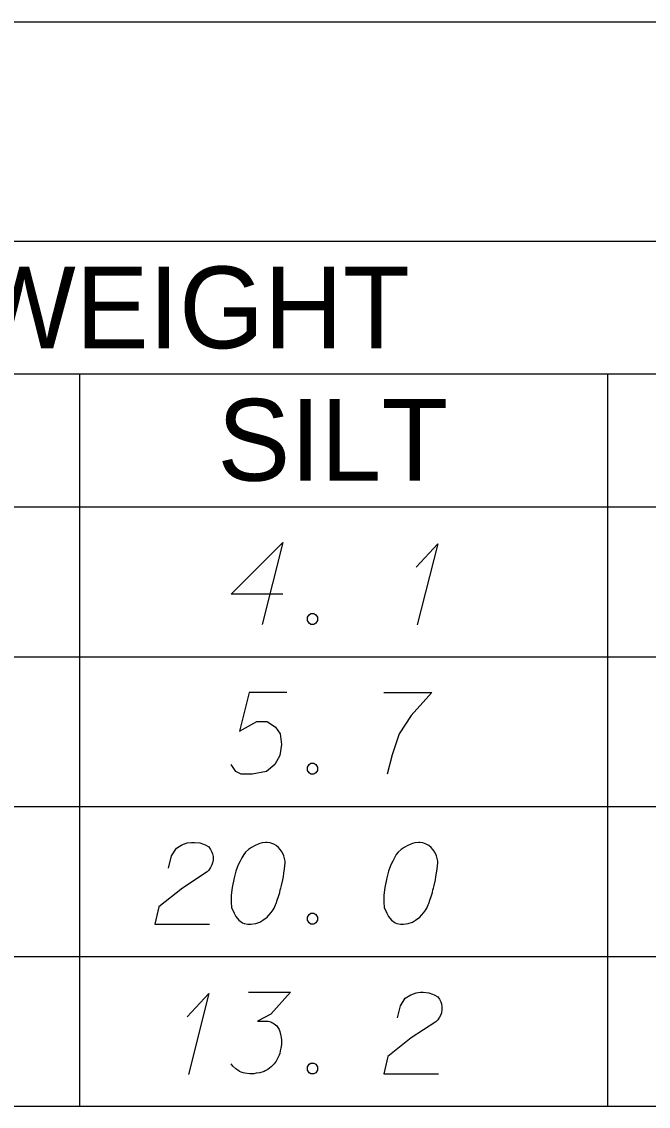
# Model space of a CAD drawing. Extents: x 2074207 to 2076812, y 516372 to 523312.
# Drawn here: x 2076584.7 to 2076621.5, y 520427.8 to 520491.5 of the extents above; entities that cross this region are included whole.
import ezdxf

# ---------------------------------------------------------------- set-up
doc = ezdxf.new("R2010")
doc.units = 0
for name, color, linetype in [('Prop DirtTable_ Soil Test Results - Outline (Major)', 7, 'Continuous'), ('Prop DirtTable_ Soil Test Results - Outline (Minor)', 7, 'Continuous'), ('Prop DirtTable_ Soil Test Results - Tx (Header - Small)', 7, 'Continuous'), ('Prop DirtTable_ Soil Test Results - Tx (Sample Data)', 7, 'Continuous')]:
    doc.layers.add(name, color=color, linetype=linetype)

msp = doc.modelspace()

# ---------------------------------------------------------------- linework, layer by layer
at = {"layer": 'Prop DirtTable_ Soil Test Results - Outline (Major)'}
for p, q in [((2076260.609, 520491.511), (2076811.903, 520491.511)), ((2076260.609, 520463.026), (2076811.903, 520463.026)), ((2076260.609, 520463.026), (2076811.903, 520463.026)), ((2076260.609, 520427.826), (2076811.903, 520427.826))]:
    msp.add_line(p, q, dxfattribs=at)
at = {"layer": 'Prop DirtTable_ Soil Test Results - Outline (Minor)'}
for p, q in [((2076260.609, 520478.626), (2076811.903, 520478.626)), ((2076526.074, 520470.826), (2076731.93, 520470.826)), ((2076588.114, 520470.826), (2076588.114, 520454.226)), ((2076619.134, 520454.226), (2076619.134, 520470.826)), ((2076260.609, 520454.226), (2076811.903, 520454.226)), ((2076260.609, 520454.226), (2076811.903, 520454.226)), ((2076588.114, 520454.226), (2076588.114, 520445.426)), ((2076619.134, 520445.426), (2076619.134, 520454.226)), ((2076260.609, 520445.426), (2076811.903, 520445.426)), ((2076260.609, 520445.426), (2076811.903, 520445.426)), ((2076588.114, 520445.426), (2076588.114, 520436.626)), ((2076619.134, 520436.626), (2076619.134, 520445.426)), ((2076260.609, 520436.626), (2076811.903, 520436.626)), ((2076260.609, 520436.626), (2076811.903, 520436.626)), ((2076588.114, 520436.626), (2076588.114, 520427.826)), ((2076619.134, 520427.826), (2076619.134, 520436.626)), ((2076260.609, 520427.826), (2076811.903, 520427.826))]:
    msp.add_line(p, q, dxfattribs=at)
at = {"layer": 'Prop DirtTable_ Soil Test Results - Tx (Sample Data)'}
for points in [[(2076600.055, 520457.901), (2076597.022, 520457.901), (2076600.055, 520460.924), (2076598.856, 520456.124)], [(2076607.887, 520459.488), (2076609.157, 520460.849), (2076607.957, 520456.087)], [(2076601.713, 520456.767), (2076601.89, 520456.767), (2076601.996, 520456.691), (2076602.101, 520456.54), (2076602.101, 520456.351), (2076601.996, 520456.2), (2076601.89, 520456.124), (2076601.713, 520456.124), (2076601.608, 520456.2), (2076601.502, 520456.351), (2076601.502, 520456.54), (2076601.608, 520456.691), (2076601.713, 520456.767)], [(2076600.302, 520452.124), (2076598.08, 520452.124), (2076597.516, 520449.857), (2076598.539, 520450.424), (2076599.138, 520450.424), (2076599.632, 520450.083), (2076599.914, 520449.705), (2076599.985, 520449.063), (2076599.879, 520448.42), (2076599.597, 520447.891), (2076599.103, 520447.476), (2076598.256, 520447.324), (2076597.621, 520447.324), (2076597.304, 520447.476), (2076597.022, 520447.891)], [(2076605.982, 520452.124), (2076608.804, 520452.124), (2076608.627, 520451.935), (2076607.604, 520450.764), (2076606.899, 520449.705), (2076606.476, 520448.458), (2076606.193, 520447.324)], [(2076601.713, 520447.967), (2076601.89, 520447.967), (2076601.996, 520447.891), (2076602.101, 520447.74), (2076602.101, 520447.551), (2076601.996, 520447.4), (2076601.89, 520447.324), (2076601.713, 520447.324), (2076601.608, 520447.4), (2076601.502, 520447.551), (2076601.502, 520447.74), (2076601.608, 520447.891), (2076601.713, 520447.967)], [(2076593.353, 520441.813), (2076593.529, 520442.531), (2076593.812, 520442.984), (2076594.129, 520443.173), (2076594.447, 520443.287), (2076594.694, 520443.324), (2076594.87, 520443.324), (2076595.187, 520443.287), (2076595.399, 520443.211), (2076595.505, 520443.173), (2076595.717, 520443.06), (2076595.822, 520442.909), (2076595.893, 520442.757), (2076595.928, 520442.644), (2076595.963, 520442.493), (2076595.963, 520442.304), (2076595.928, 520442.115), (2076595.893, 520442.002), (2076595.822, 520441.85), (2076595.717, 520441.699), (2076595.611, 520441.586), (2076594.164, 520440.641), (2076592.789, 520439.545), (2076592.542, 520438.524), (2076595.752, 520438.524)], [(2076599.138, 520443.324), (2076599.068, 520443.324), (2076598.856, 520443.287), (2076598.715, 520443.249), (2076598.609, 520443.211), (2076598.433, 520443.135), (2076598.221, 520443.022), (2076598.045, 520442.909), (2076597.868, 520442.757), (2076597.763, 520442.606), (2076597.657, 520442.417), (2076597.551, 520442.228), (2076597.445, 520442.002), (2076597.375, 520441.85), (2076597.304, 520441.624), (2076597.198, 520441.246), (2076597.092, 520440.679), (2076597.022, 520440.225), (2076597.022, 520439.809), (2076597.057, 520439.507), (2076597.198, 520439.167), (2076597.304, 520438.978), (2076597.48, 520438.751), (2076597.692, 520438.6), (2076597.798, 520438.562), (2076598.009, 520438.524), (2076598.186, 520438.524), (2076598.468, 520438.562), (2076598.715, 520438.638), (2076598.891, 520438.751), (2076599.138, 520438.94), (2076599.244, 520439.053), (2076599.385, 520439.205), (2076599.491, 520439.356), (2076599.562, 520439.469), (2076599.632, 520439.658), (2076599.667, 520439.734), (2076599.738, 520439.923), (2076599.809, 520440.15), (2076599.879, 520440.376), (2076599.914, 520440.527), (2076599.95, 520440.641), (2076599.985, 520440.792), (2076600.055, 520441.132), (2076600.091, 520441.321), (2076600.126, 520441.51), (2076600.161, 520441.775), (2076600.197, 520442.115), (2076600.197, 520442.228), (2076600.161, 520442.379), (2076600.126, 520442.531), (2076600.02, 520442.757), (2076599.914, 520442.909), (2076599.809, 520443.022), (2076599.667, 520443.135), (2076599.526, 520443.211), (2076599.42, 520443.249), (2076599.315, 520443.287), (2076599.138, 520443.324)], [(2076608.098, 520443.324), (2076608.028, 520443.324), (2076607.816, 520443.287), (2076607.675, 520443.249), (2076607.569, 520443.211), (2076607.393, 520443.135), (2076607.181, 520443.022), (2076607.005, 520442.909), (2076606.828, 520442.757), (2076606.723, 520442.606), (2076606.617, 520442.417), (2076606.511, 520442.228), (2076606.405, 520442.002), (2076606.335, 520441.85), (2076606.264, 520441.624), (2076606.158, 520441.246), (2076606.052, 520440.679), (2076605.982, 520440.225), (2076605.982, 520439.809), (2076606.017, 520439.507), (2076606.158, 520439.167), (2076606.264, 520438.978), (2076606.44, 520438.751), (2076606.652, 520438.6), (2076606.758, 520438.562), (2076606.969, 520438.524), (2076607.146, 520438.524), (2076607.428, 520438.562), (2076607.675, 520438.638), (2076607.851, 520438.751), (2076608.098, 520438.94), (2076608.204, 520439.053), (2076608.345, 520439.205), (2076608.451, 520439.356), (2076608.522, 520439.469), (2076608.592, 520439.658), (2076608.627, 520439.734), (2076608.698, 520439.923), (2076608.769, 520440.15), (2076608.839, 520440.376), (2076608.874, 520440.527), (2076608.91, 520440.641), (2076608.945, 520440.792), (2076609.015, 520441.132), (2076609.051, 520441.321), (2076609.086, 520441.51), (2076609.121, 520441.775), (2076609.157, 520442.115), (2076609.157, 520442.228), (2076609.121, 520442.379), (2076609.086, 520442.531), (2076608.98, 520442.757), (2076608.874, 520442.909), (2076608.769, 520443.022), (2076608.627, 520443.135), (2076608.486, 520443.211), (2076608.38, 520443.249), (2076608.275, 520443.287), (2076608.098, 520443.324)], [(2076601.713, 520439.167), (2076601.89, 520439.167), (2076601.996, 520439.091), (2076602.101, 520438.94), (2076602.101, 520438.751), (2076601.996, 520438.6), (2076601.89, 520438.524), (2076601.713, 520438.524), (2076601.608, 520438.6), (2076601.502, 520438.751), (2076601.502, 520438.94), (2076601.608, 520439.091), (2076601.713, 520439.167)], [(2076594.447, 520433.088), (2076595.717, 520434.449), (2076594.517, 520429.687)], [(2076598.045, 520434.524), (2076600.514, 520434.524), (2076599.35, 520433.239), (2076598.574, 520432.824), (2076599.209, 520432.824), (2076599.35, 520432.786), (2076599.42, 520432.748), (2076599.491, 520432.71), (2076599.562, 520432.672), (2076599.703, 520432.559), (2076599.773, 520432.446), (2076599.844, 520432.332), (2076599.879, 520432.219), (2076599.95, 520431.954), (2076599.985, 520431.727), (2076599.985, 520431.614), (2076599.985, 520431.463), (2076599.95, 520431.236), (2076599.914, 520431.085), (2076599.879, 520430.934), (2076599.844, 520430.82), (2076599.809, 520430.745), (2076599.773, 520430.669), (2076599.738, 520430.594), (2076599.667, 520430.48), (2076599.562, 520430.329), (2076599.456, 520430.216), (2076599.385, 520430.14), (2076599.279, 520430.064), (2076599.174, 520429.989), (2076599.032, 520429.913), (2076598.962, 520429.876), (2076598.715, 520429.8), (2076598.503, 520429.762), (2076598.362, 520429.724), (2076598.115, 520429.724), (2076597.833, 520429.762), (2076597.727, 520429.8), (2076597.621, 520429.838), (2076597.516, 520429.876), (2076597.41, 520429.951), (2076597.304, 520430.027), (2076597.128, 520430.178), (2076597.022, 520430.329)], [(2076606.793, 520433.013), (2076606.969, 520433.731), (2076607.252, 520434.184), (2076607.569, 520434.373), (2076607.887, 520434.487), (2076608.134, 520434.524), (2076608.31, 520434.524), (2076608.627, 520434.487), (2076608.839, 520434.411), (2076608.945, 520434.373), (2076609.157, 520434.26), (2076609.262, 520434.109), (2076609.333, 520433.957), (2076609.368, 520433.844), (2076609.403, 520433.693), (2076609.403, 520433.504), (2076609.368, 520433.315), (2076609.333, 520433.202), (2076609.262, 520433.05), (2076609.157, 520432.899), (2076609.051, 520432.786), (2076607.604, 520431.841), (2076606.229, 520430.745), (2076605.982, 520429.724), (2076609.192, 520429.724)], [(2076601.713, 520430.367), (2076601.89, 520430.367), (2076601.996, 520430.291), (2076602.101, 520430.14), (2076602.101, 520429.951), (2076601.996, 520429.8), (2076601.89, 520429.724), (2076601.713, 520429.724), (2076601.608, 520429.8), (2076601.502, 520429.951), (2076601.502, 520430.14), (2076601.608, 520430.291), (2076601.713, 520430.367)]]:
    msp.add_lwpolyline(points, dxfattribs=at)

# ---------------------------------------------------------------- texts
at = {"layer": 'Prop DirtTable_ Soil Test Results - Tx (Header - Small)'}
for s, height, p in [('% BY WEIGHT', 4.79998, (2076564.009, 520472.336)), ('SILT', 4.8, (2076596.215, 520464.561))]:
    msp.add_text(s, height=height, dxfattribs=at).set_placement(p)

doc.saveas('drawing.dxf')
